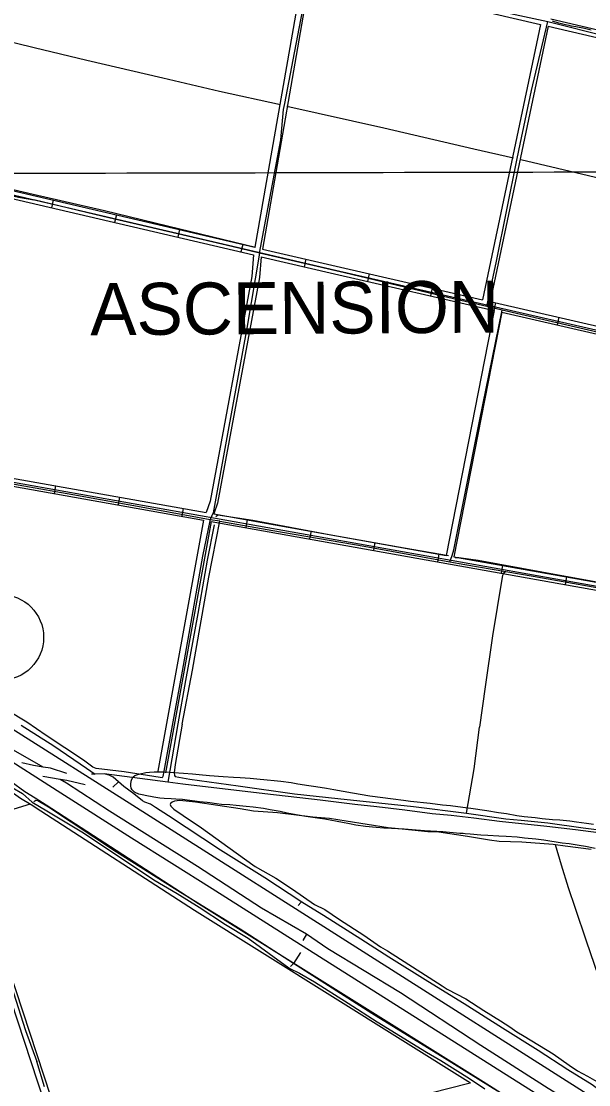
# Model space of a CAD drawing. Extents: x 3361039 to 3398939, y 576572 to 602007.
# Drawn here: x 3365792 to 3367979, y 590571 to 594666 of the extents above; entities that cross this region are included whole.
import ezdxf

# ---------------------------------------------------------------- set-up
doc = ezdxf.new("R2010")
doc.units = 0
for name, color, linetype in [('V-DTCH-CNTR', 7, 'Continuous'), ('V-GRID-MAJR', 7, 'Continuous'), ('V-RAIL-TRAK', 7, 'Continuous'), ('V-ROAD-CNTR', 7, 'Continuous'), ('V-ROAD-IDEN', 7, 'Continuous'), ('V-SITE-VEGE', 7, 'Continuous'), ('V-TOPO-GNAM-IDEN', 7, 'Continuous'), ('V-TOPO-SHOR', 7, 'Continuous')]:
    doc.layers.add(name, color=color, linetype=linetype)

msp = doc.modelspace()

# ---------------------------------------------------------------- linework, layer by layer
at = {"layer": 'V-DTCH-CNTR'}
for points in [[(3366709.816, 593773.633), (3366733.844, 593902.388), (3366791.773, 594209.889), (3366802.7060000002, 594326.375), (3366807.631, 594348.973), (3366840.1040000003, 594517.444), (3366900.1350000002, 594833.159), (3366909.97, 594875.61), (3366636.781, 594939.518), (3366264.292, 595023.177), (3365965.7800000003, 595094.767), (3365822.6720000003, 595126.414)], [(3366909.97, 594875.61), (3367168.0810000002, 594812.4720000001), (3367550.8170000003, 594722.588), (3367821.233, 594665.283)], [(3367586.2970000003, 593567.417), (3367622.68, 593741.557), (3367703.203, 594137.466), (3367714.41, 594193.247), (3367758.458, 594398.672), (3367821.233, 594665.283)], [(3367821.233, 594665.283), (3368056.534, 594605.405), (3368410.197, 594521.032), (3368762.531, 594442.1140000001), (3368761.81, 594435.309)], [(3365555.492, 594039.479), (3365781.917, 593988.2880000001), (3365840.0160000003, 593977.738)], [(3368188.5300000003, 593428.018), (3367806.285, 593515.955), (3367644.698, 593553.755), (3367586.2970000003, 593567.417), (3367418.605, 593606.647), (3367037.736, 593697.299), (3366709.816, 593773.633), (3366603.126, 593798.469), (3366107.301, 593913.5970000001), (3365840.0160000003, 593977.738)], [(3366709.816, 593773.633), (3366661.215, 593484.469), (3366586.762, 593077.63), (3366531.27, 592773.522), (3366526.434, 592761.292), (3366522.9960000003, 592755.181), (3366519.75, 592746.52), (3366518.156, 592742.268), (3366490.838, 592606.215), (3366412.099, 592163.309), (3366373.475, 591953.767)], [(3367443.383, 592584.42), (3367452.372, 592608.888), (3367458.627, 592631.328), (3367500.666, 592842.892), (3367558.086, 593125.879), (3367644.698, 593553.755)], [(3365801.987, 592875.824), (3365368.575, 592952.876), (3365329.52, 592959.821), (3365300.485, 592964.982), (3365131.441063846, 592996.8998443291)], [(3366519.75, 592746.52), (3366310.887, 592784.459), (3365991.128, 592842.763), (3365801.987, 592875.824)], [(3366412.326, 591959.68), (3366451.6210000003, 592167.855), (3366514.222, 592525.045), (3366557.646, 592740.687), (3366519.75, 592746.52)], [(3366557.646, 592740.687), (3366761.072, 592704.8200000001), (3367113.506, 592644.292), (3367443.383, 592584.42), (3367500.617, 592574.035), (3367659.7770000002, 592546.868), (3367764.6040000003, 592528.979), (3368125.1890000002, 592464.997), (3368178.292, 592455.265), (3368332.906, 592426.931), (3368355.1410000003, 592422.856), (3368720.498, 592359.53), (3369123.2660000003, 592287.823), (3369307.168, 592255.1140000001), (3369342.985, 592248.745), (3369518.548, 592217.519), (3369980.52, 592137.991), (3370381.9050000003, 592062.889), (3370464.849, 592048.4400000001), (3370571.728, 592029.822), (3370934.357, 591965.83)], [(3366373.475, 591953.767), (3366341.029, 591778.618), (3366337.676, 591758.286), (3366335.268, 591752.828), (3366327.443, 591753.694), (3366189.004, 591775.559), (3366081.031, 591789.26), (3366067.756, 591793.321), (3366032.0160000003, 591821.127), (3365888.097, 591915.912), (3365813.444, 591967.645), (3365669.41, 592053.4130000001), (3365476.007, 592170.087), (3365234.636, 592319.03), (3365285.5700000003, 592561.46)], [(3367659.7770000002, 592546.868), (3367650.203, 592539.432), (3367646.076, 592531.963), (3367643.274, 592518.358), (3367608.004, 592299.263), (3367579.6720000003, 592103.2880000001), (3367557.697, 591948.135)], [(3366412.326, 591959.68), (3366385.575, 591804.059), (3366381.313, 591771.981), (3366381.987, 591761.79), (3366385.086, 591758.622), (3366441.379, 591747.829), (3366627.571, 591722.317), (3366845.046, 591691.765), (3367012.503, 591672.7220000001), (3367303.626, 591642.16), (3367507.0500000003, 591616.462), (3367537.1040000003, 591787.718), (3367557.697, 591948.135)], [(3367507.0500000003, 591616.462), (3367658.806, 591594.452), (3367718.301, 591589.893), (3367820.822, 591579.387), (3367956.944, 591560.683), (3368008.738, 591554.518), (3368048.524, 591552.642), (3368183.1210000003, 591537.872), (3368345.095, 591518.887), (3368439.8340000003, 591513.165), (3368547.022, 591499.4720000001), (3368627.609, 591489.201), (3368708.236, 591482.846), (3368842.784, 591463.376), (3368955.465, 591450.408), (3369126.813, 591428.9720000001), (3369136.232, 591430.438), (3369144.106, 591434.27), (3369154.426, 591446.6950000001), (3369164.938, 591477.136), (3369199.801, 591658.526), (3369239.164, 591893.927), (3369251.5160000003, 591965.949)], [(3365494.568, 591767.582), (3365528.52, 591646.559), (3365556.465, 591549.892), (3365593.667, 591439.803), (3365617.149, 591365.121), (3365637.59, 591299.089), (3365678.642, 591182.691), (3365695.2600000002, 591125.321), (3365739.933, 590981.461), (3365762.051, 590925.598), (3365808.272, 590780.157), (3365851.6410000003, 590660.601)], [(3365756.423, 591715.143), (3365796.132, 591691.9940000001), (3365834.169, 591659.462), (3365891.001, 591625.942), (3366025.664, 591544.5750000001), (3366201.466, 591427.507), (3366303.379, 591360.5970000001), (3366392.127, 591307.931), (3366477.733, 591254.515), (3366578.869, 591188.395), (3366666.042, 591134.963), (3366794.311, 591041.912), (3366826.968, 591018.839), (3366864.377, 591000.415), (3366921.9990000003, 590967.672), (3367051.171, 590885.58), (3367163.2090000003, 590813.077), (3367353.12, 590696.64), (3367409.176, 590663.912), (3367518.9050000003, 590595.35), (3367578.605, 590555.96)], [(3367851.062, 591494.944), (3367841.531, 591496.3200000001), (3367720.975, 591505.454), (3367634.036, 591507.961), (3367596.486, 591513.067), (3367512.022, 591527.296), (3367400.9450000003, 591543.381), (3367358.649, 591544.62), (3367259.262, 591555.094), (3367206.043, 591560.3690000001), (3367044.144, 591586.403), (3366979.216, 591595.7220000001), (3366915.0300000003, 591601.116), (3366778.8910000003, 591618.254), (3366687.2970000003, 591624.726), (3366634.894, 591633.126), (3366549.64, 591646.582), (3366462.811, 591659.269), (3366403.343, 591666.179), (3366382.931, 591662.482), (3366373.498, 591659.451), (3366367.1720000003, 591654.034), (3366365.5640000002, 591650.135), (3366368.63, 591643.833), (3366379.478, 591632.748), (3366416.035, 591608.0650000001), (3366486.816, 591560.2930000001), (3366620.534, 591464.052), (3366693.615, 591411.553), (3366773.036, 591366.039), (3366837.6180000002, 591324.601), (3366921.598, 591265.719), (3366961.348, 591246.487), (3367018.12, 591207.484), (3367112.267, 591146.925), (3367176.029, 591102.363), (3367203.288, 591087.183), (3367414.156, 590952.5), (3367432.822, 590939.764), (3367504.488, 590901.384), (3367574.525, 590857.537), (3367639.123, 590817.666), (3367674.916, 590794.561), (3367701.3370000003, 590774.689), (3367730.146, 590757.924), (3367842.233, 590690.121)], [(3367842.233, 590690.121), (3367903.665, 590647.15), (3367935.538, 590624.085), (3367974.495, 590604.078), (3368027.436, 590572.953), (3368104.4760000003, 590524.329), (3368127.884, 590515.457), (3368147.443, 590512.895), (3368163.1180000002, 590513.511), (3368171.753, 590514.986), (3368181.97, 590518.009), (3368143.978, 590627.321), (3368073.9930000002, 590821.5920000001), (3368016.256, 590989.096), (3367970.698, 591123.562), (3367928.182, 591249.3740000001), (3367900.843, 591329.584), (3367873.572, 591416.061), (3367851.062, 591494.944)], [(3367988.612, 591476.712), (3367888.465, 591489.545), (3367851.062, 591494.944)], [(3365881.509, 590562.969), (3365851.6410000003, 590660.601)]]:
    msp.add_lwpolyline(points, dxfattribs=at)
at = {"layer": 'V-GRID-MAJR'}
msp.add_spline([(3365128.9220000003, 594079.193), (3370397.386, 594091.837), (3375665.848, 594105.247), (3380934.308, 594119.4230000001), (3386202.7660000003, 594134.366), (3391471.221, 594150.0750000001), (3396739.674, 594166.55), (3396739.6750000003, 594166.55)], degree=3, dxfattribs=at)
at = {"layer": 'V-RAIL-TRAK'}
msp.add_lwpolyline([(3365133.276485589, 592208.2094141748), (3365270.163, 592121.044), (3365455.3880000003, 592005.441), (3365689.613, 591856.397), (3365944.856, 591694.593), (3366217.223, 591522.42), (3366527.725, 591326.33), (3366805.542, 591150.962), (3367077.133, 590979.581), (3367349.4990000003, 590807.406), (3367698.9080000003, 590586.607), (3367945.602, 590431.161)], dxfattribs=at)
at = {"layer": 'V-ROAD-CNTR'}
for p, q in [((3365914.9931324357, 593977.2680189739), (3365908.1751460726, 593948.053077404)), ((3366158.451645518, 593920.4551325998), (3366151.633659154, 593891.2401910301)), ((3366401.9101585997, 593863.6422462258), (3366395.092172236, 593834.427304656)), ((3366645.368671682, 593806.83035985), (3366638.550685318, 593777.614418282)), ((3366888.827184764, 593750.0174734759), (3366882.010198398, 593720.8025319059)), ((3367132.341697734, 593693.698586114), (3367125.6357111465, 593664.458644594)), ((3367376.014210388, 593637.8136978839), (3367369.3082238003, 593608.572756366)), ((3367619.68772304, 593581.9278096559), (3367612.9817364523, 593552.6868681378)), ((3367863.360235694, 593526.0419214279), (3367856.6542491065, 593496.80097991)), ((3365923.9441145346, 592877.4072186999), (3365918.687125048, 592847.871277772)), ((3366170.0756222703, 592833.600306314), (3366164.818632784, 592804.064365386)), ((3366416.207130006, 592789.7933939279), (3366410.95014052, 592760.2584529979)), ((3366662.338637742, 592745.98748154), (3366657.081648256, 592716.451540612)), ((3366908.4701454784, 592702.1805691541), (3366903.2131559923, 592672.6446282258)), ((3367154.601653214, 592658.3736567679), (3367149.344663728, 592628.8377158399)), ((3367400.7331609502, 592614.5667443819), (3367395.476171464, 592585.030803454)), ((3367646.864668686, 592570.7598319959), (3367641.6076792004, 592541.223891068)), ((3367892.990176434, 592526.9629195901), (3367887.7491869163, 592497.4249786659))]:
    msp.add_line(p, q, dxfattribs=at)
for points in [[(3366878.942204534, 594866.4252406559), (3366692.5765772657, 593795.8133818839)], [(3366908.207146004, 594859.6112542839), (3366721.8395187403, 593788.984395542)], [(3366911.1161401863, 594858.9332556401), (3367793.468375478, 594653.440666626)], [(3367833.28729584, 594674.9696235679), (3368738.8494847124, 594464.072045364)], [(3367793.468375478, 594653.4416666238), (3367569.1288241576, 593593.5227864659)], [(3367822.69231703, 594646.6356802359), (3367598.373765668, 593586.8157998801)], [(3367822.69231703, 594646.634680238), (3368732.4314975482, 594434.7641039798)], [(3365132.6336971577, 594144.960683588), (3365748.614465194, 594000.690972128), (3367002.3339577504, 593708.126557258), (3368650.2556619, 593330.1803131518), (3371618.8097247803, 592628.0447174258)], [(3365581.4487995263, 594055.2488630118), (3365752.029458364, 594015.2969429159), (3366692.5765772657, 593795.8133818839)], [(3365574.958812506, 594025.9569215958), (3365745.199472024, 593986.0850013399), (3366687.4345875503, 593766.2074410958)], [(3366721.8395187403, 593788.984395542), (3367005.714950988, 593722.74052803), (3367569.1288241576, 593593.5227864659)], [(3366687.4345875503, 593766.2074410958), (3366680.0846022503, 593683.1006073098), (3366519.387923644, 592817.874337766), (3366504.3569537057, 592774.1044253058)], [(3366716.942528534, 593759.3214548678), (3366709.842542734, 593679.0306154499), (3366548.4798654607, 592810.22235307), (3366534.24989392, 592768.784435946)], [(3366716.942528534, 593759.3214548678), (3366998.952964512, 593693.5125864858), (3367614.4247335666, 593552.3558688)], [(3367598.373765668, 593586.8157998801), (3368519.87592266, 593375.4712225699)], [(3367614.4247335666, 593552.3558688), (3367429.629103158, 592609.423754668)], [(3367643.680675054, 593545.6468822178), (3367459.170044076, 592604.165765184)], [(3367643.680675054, 593545.6468822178), (3368492.5299773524, 593350.9652715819)], [(3365133.180696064, 592999.8849737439), (3365666.919628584, 592907.91715768), (3367874.374213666, 592515.0319434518), (3370535.025892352, 592042.9588876)], [(3365130.633701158, 592985.1030033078), (3365664.33163376, 592893.1421872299), (3366493.8919746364, 592745.496482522)], [(3365342.9812764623, 592978.9560156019), (3365669.5076234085, 592922.69212813), (3366504.3569537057, 592774.1044253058)], [(3366493.8919746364, 592745.496482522), (3366317.9943264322, 591777.9274176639)], [(3366534.24989392, 592768.784435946), (3367429.629103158, 592609.423754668)], [(3366523.4279155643, 592740.238493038), (3366347.5102673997, 591772.561428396)], [(3366523.4279155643, 592740.238493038), (3367871.750218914, 592500.2629729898), (3369281.522399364, 592250.1304732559)], [(3367459.170044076, 592604.165765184), (3367876.998208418, 592529.800913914), (3368324.50131341, 592450.402072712)], [(3365130.5477013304, 592337.667298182), (3366274.6824130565, 591614.013745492), (3367972.739016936, 590536.582900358)], [(3365465.8180307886, 591763.8244458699), (3365984.7749928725, 590187.113599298)], [(3365642.943676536, 591778.613416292), (3365653.885654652, 591778.0234174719), (3365683.53659535, 591775.7944219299), (3365713.4295355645, 591763.578446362), (3365752.5114574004, 591738.2654969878), (3365805.465351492, 591700.0675733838), (3365846.1352701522, 591676.1496212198), (3365888.338185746, 591648.8006759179)], [(3365498.7849648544, 591759.620454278), (3366013.912934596, 590194.54258444)], [(3365631.170700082, 591749.203475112), (3365651.953658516, 591748.0834773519), (3365676.5686092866, 591746.23448105), (3365699.4795634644, 591736.8704997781), (3365735.57149128, 591713.4955465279), (3365789.0493843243, 591674.9176236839), (3365830.367301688, 591650.6196722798), (3365867.912226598, 591626.2897209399)], [(3365888.338185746, 591648.8006759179), (3366475.091012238, 591268.5694363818), (3367561.946838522, 590589.56679439)], [(3365867.912226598, 591626.2897209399), (3366458.98504445, 591243.2574870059), (3367523.3589156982, 590578.3018169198)], [(3366013.912934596, 590194.54258444), (3367511.659939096, 590576.4398206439), (3367523.3589156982, 590578.3018169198)], [(3367561.946838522, 590589.56679439), (3367595.9977704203, 590567.90183772), (3367916.64712912, 590364.1672451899)]]:
    msp.add_lwpolyline(points, dxfattribs=at)
at = {"layer": 'V-ROAD-IDEN'}
msp.add_circle((3365713.1925360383, 592293.72338607), 164.99967000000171, dxfattribs=at)
at = {"layer": 'V-SITE-VEGE'}
for p, q in [((3367863.418, 594658.911), (3367838.531, 594665.8850000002)), ((3367889.522, 594652.735), (3367863.418, 594658.911)), ((3367902.768, 594649.044), (3367889.522, 594652.735)), ((3367912.812, 594647.379), (3367902.768, 594649.0440000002)), ((3367929.282, 594644.473), (3367912.812, 594647.379)), ((3367963.018, 594637.852), (3367929.282, 594644.473)), ((3367987.916, 594632.082), (3367963.018, 594637.852))]:
    msp.add_line(p, q, dxfattribs=at)
for points in [[(3366789.463, 591622.9500000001), (3366751.342, 591630.198), (3366726.055, 591634.49), (3366685.4960000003, 591639.352), (3366658.184, 591642.058), (3366619.623, 591645.693), (3366595.927, 591648.359), (3366564.185, 591650.713), (3366544.914, 591653.33), (3366518.007, 591656.439), (3366508.3710000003, 591657.75), (3366478.247, 591660.887), (3366460.184, 591663.496), (3366431.264, 591666.6240000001), (3366413.1920000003, 591668.827), (3366387.484, 591671.117), (3366369.7970000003, 591671.709), (3366342.471, 591673.21), (3366325.597, 591674.598), (3366302.3140000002, 591678.066), (3366269.415, 591684.855), (3366264.2, 591686.116), (3366244.947, 591690.346), (3366239.336, 591692.015), (3366231.731, 591695.314), (3366228.143, 591698.167), (3366218.983, 591706.308), (3366215.032, 591712.783), (3366213.9220000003, 591721.6410000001), (3366213.989, 591728.076), (3366215.728, 591740.118), (3366218.223, 591747.733), (3366223.5500000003, 591756.924), (3366229.628, 591761.28), (3366237.699, 591764.008), (3366250.2060000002, 591767.893), (3366271.571, 591772.89), (3366286.071, 591775.147), (3366304.577, 591776.153), (3366317.0470000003, 591776.421), (3366342.377, 591776.149), (3366417.5160000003, 591771.3150000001), (3366452.061, 591768.129), (3366477.373, 591766.246), (3366517.136, 591762.2000000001), (3366570.165, 591757.606), (3366609.548, 591755.572), (3366635.664, 591753.684), (3366673.841, 591751.6630000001), (3366700.355, 591749.367), (3366740.125, 591745.719), (3366766.233, 591743.026), (3366791.931, 591739.934), (3366831.679, 591734.277), (3366858.165, 591729.569), (3366900.319, 591723.484), (3366927.216, 591719.1730000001), (3366967.7600000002, 591713.107), (3366996.25, 591707.571), (3367068.9, 591695.527), (3367134.719, 591683.964), (3367224.657, 591671.733), (3367264.81, 591666.476), (3367292.517, 591662.96), (3367367.224, 591655.319), (3367414.605, 591649.179), (3367445.935, 591646.025), (3367493.322, 591640.286), (3367524.234, 591635.932), (3367585.6580000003, 591626.8250000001), (3367631.015, 591619.4990000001), (3367661.93, 591615.145), (3367702.058, 591607.877), (3367729.768, 591604.362), (3367772.345, 591600.283), (3367799.651, 591596.772), (3367839.415, 591592.723), (3367866.738, 591590.821), (3367906.502, 591586.774), (3367931.393, 591583.2880000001), (3367969.943, 591578.449), (3367996.44, 591574.5430000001)], [(3368003.876, 591481.179), (3367966.1580000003, 591488.421), (3367942.078, 591492.701), (3367903.94, 591498.339), (3367876.634, 591501.852), (3367805.181, 591513.077), (3367775.465, 591516.6140000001), (3367731.684, 591521.109), (3367702.7630000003, 591523.831), (3367660.9790000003, 591527.0970000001), (3367632.449, 591528.611), (3367590.245, 591530.274), (3367562.522, 591532.181), (3367522.346, 591535.429), (3367502.2630000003, 591537.253), (3367494.233, 591538.546), (3367482.578, 591539.074), (3367417.093, 591544.608), (3367345.561, 591548.192), (3367297.7600000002, 591552.728), (3367267.223, 591554.6680000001), (3367218.597, 591557.203), (3367189.268, 591559.53), (3367159.131, 591561.463), (3367118.165, 591565.925), (3367080.824, 591570.75), (3367056.35, 591575.84), (3367030.267, 591580.947), (3366961.647, 591593.348), (3366933.147, 591598.079), (3366888.986, 591604.586), (3366859.286, 591609.732), (3366817.148, 591617.424), (3366789.463, 591622.9500000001)]]:
    msp.add_lwpolyline(points, dxfattribs=at)
at = {"layer": 'V-TOPO-SHOR'}
for p, q in [((3365841.915, 594563.409), (3365693.6750000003, 594599.321)), ((3365837.409, 593998.865), (3365584.041, 594058.303)), ((3366395.399, 591960.86), (3366356.788, 591736.4230000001)), ((3365966.095, 591732.1190000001), (3365942.3510000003, 591746.764)), ((3366166.38, 591737.783), (3366144.595, 591716.466)), ((3366867.484, 591080.529), (3366840.858, 591038.477))]:
    msp.add_line(p, q, dxfattribs=at)
for points in [[(3366791.401, 594343.599), (3366556.057, 594395.987), (3366337.728, 594446.237), (3366045.269, 594514.605), (3365841.915, 594563.409)], [(3367688.531, 594139.0650000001), (3367535.49, 594173.287), (3367189.3000000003, 594254.214), (3366815.882, 594337.334)], [(3368622.313, 593911.852), (3368464.549, 593954.274), (3368240.127, 594010.687), (3368049, 594053.973), (3367717.095, 594132.096)], [(3366694.364, 593795.235), (3366403.2800000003, 593865.639), (3366112.194, 593936.0430000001), (3365837.409, 593998.865)], [(3367438.245, 592608.157), (3367267.468, 592637.029), (3366978.319, 592688.352), (3366684.421, 592743.11), (3366549.694, 592763.608), (3366541.491, 592758.208)], [(3366535.1920000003, 592727.596), (3366507.869, 592590.861), (3366471.9990000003, 592386.074), (3366424.2490000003, 592127.55), (3366395.399, 591960.86)], [(3368324.74, 592450.672), (3368150.568, 592480.925), (3367889.3170000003, 592528.008), (3367552.5500000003, 592589.133), (3367477.702, 592600.446), (3367464.076, 592599.84)], [(3365876.778, 591794.023), (3365743.6520000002, 591869.357), (3365573.107, 591972.808), (3365418.6750000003, 592071.466), (3365199.304, 592215.471), (3365133.1650866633, 592256.0781216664)], [(3365792.157, 591955.338), (3365917.435, 591875.638), (3366043.438, 591790.448), (3366076.849, 591767.158)], [(3365967.353, 591769.951), (3365904.455, 591790.644), (3365876.778, 591794.023), (3365839.132, 591800.587), (3365793.8200000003, 591810.313)], [(3366873.4250000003, 591274.448), (3366730.481, 591367.593), (3366559.9790000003, 591474.894), (3366358.953, 591607.154), (3366309.264, 591639.252), (3366289.3850000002, 591651.782), (3366268.687, 591659.703), (3366258.73, 591664.428), (3366225.9250000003, 591691.726), (3366187.73, 591719.079), (3366166.38, 591737.783), (3366145.787, 591755.712), (3366130.478, 591763.574), (3366111.284, 591768.401), (3366076.849, 591767.158), (3366061.9990000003, 591766.621)], [(3367077.6210000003, 591650.207), (3366943.86, 591667.045), (3366730.899, 591691.666), (3366414.153, 591728.952), (3366356.788, 591736.4230000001), (3366111.284, 591768.401)], [(3366037.7, 591726.085), (3365967.824, 591742.236), (3365942.3510000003, 591746.764), (3365875.627, 591758.626)], [(3366890.569, 591151.099), (3366717.6750000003, 591250.726), (3366470.776, 591411.965), (3366132.063, 591624.998), (3365966.095, 591732.1190000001)], [(3365825.975, 591651.393), (3365747.201, 591627.609), (3365554.951, 591574.261)], [(3366840.858, 591038.477), (3366635.2060000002, 591170.018), (3366405.795, 591311.054), (3366159.609, 591466.8960000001), (3365897.44, 591639.846), (3365855.364, 591664.162), (3365847.676, 591665.0160000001), (3365839.928, 591660.48)], [(3368046.315, 591536.604), (3367927.17, 591552.515), (3367817.238, 591566.018), (3367634.234, 591584.929), (3367535.838, 591597.536), (3367448.964, 591607.711), (3367375.14, 591614.666), (3367270.6040000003, 591628.879), (3367162.193, 591640.827), (3367077.6210000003, 591650.207)], [(3368195.321, 590435.755), (3368148.006, 590473.983), (3368089.859, 590506.941), (3368037.836, 590536.754), (3367992.012, 590570.35), (3367898.723, 590628.3200000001), (3367783.29, 590702.693), (3367646.4390000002, 590789.617), (3367498.108, 590882.819), (3367358.166, 590969.005), (3367208.298, 591062.226), (3367100.501, 591131.129), (3366956.772, 591222.742), (3366883.364, 591268.181), (3366873.4250000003, 591274.448), (3366868.788, 591272.959), (3366858.659, 591261.5210000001)], [(3368523.007, 590128.158), (3368423.579, 590187.734), (3368297.576, 590265.585), (3368171.234, 590343.642), (3367821.745, 590556.792), (3367563.345, 590722.004), (3367253.7800000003, 590925.483), (3366973.097, 591094.785), (3366890.569, 591151.099), (3366877.22, 591126.611)], [(3367626.88, 590546.578), (3367424.2430000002, 590671.928), (3367142.833, 590845.085), (3366840.858, 591038.477), (3366829.9560000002, 591027.05)]]:
    msp.add_lwpolyline(points, dxfattribs=at)

# ---------------------------------------------------------------- texts
at = {"layer": 'V-TOPO-GNAM-IDEN'}
msp.add_text('ASCENSION', height=199.99959800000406, rotation=0.3746605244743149, dxfattribs=at).set_placement((3366058.251831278, 593457.0038454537))

doc.saveas('drawing.dxf')
